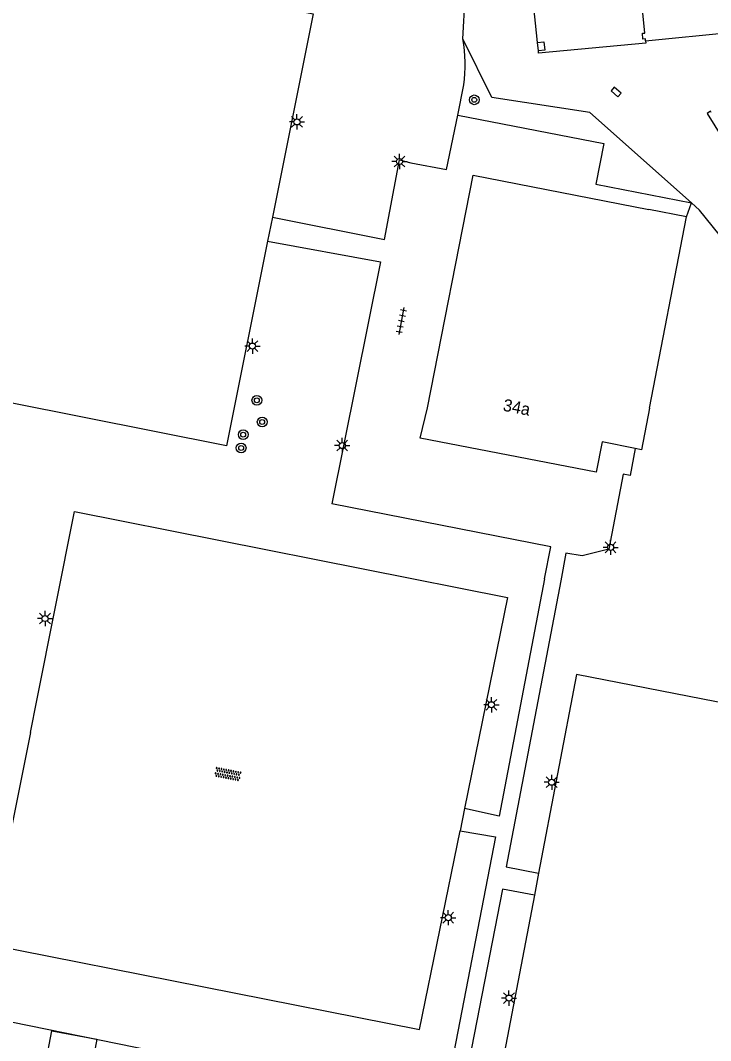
# Model space of a CAD drawing. Extents: x 131000 to 133013, y 393000 to 396501.
# Drawn here: x 132656.6 to 132713.3, y 394758.4 to 394842.2 of the extents above; entities that cross this region are included whole.
import ezdxf

# ---------------------------------------------------------------- set-up
doc = ezdxf.new("R2010")
doc.units = 0
for name, color, linetype in [('gg-afsc-hekwerk', 7, 'Continuous'), ('gg-afsc-muur', 7, 'Continuous'), ('gg-anno-huisnummerreeks BGT', 7, 'Continuous'), ('gg-bbg-hoofdgebouw', 7, 'Continuous'), ('gg-bbg-luifel en loopbrug', 7, 'Continuous'), ('gg-bbg-onder overbouw', 7, 'Continuous'), ('gg-bbg-pand overbouw', 7, 'Continuous'), ('gg-bbg-pilaar onder overbouw', 7, 'Continuous'), ('gg-bbg-pilaar pand', 7, 'Continuous'), ('gg-knt-onverhard', 7, 'Continuous'), ('gg-knt-verharding', 7, 'Continuous'), ('gt-grn-vlakafsluiter', 7, 'Continuous'), ('gt-symb-boom', 7, 'Continuous'), ('gt-symb-kolk', 7, 'Continuous'), ('gt-symb-lichtmast', 7, 'Continuous'), ('gt-symb-overige verharding', 7, 'Continuous'), ('gt-symb-tegel verharding', 7, 'Continuous')]:
    doc.layers.add(name, color=color, linetype=linetype)

# ---------------------------------------------------------------- blocks, each defined once
blk = doc.blocks.new('gt0-LMAST')
at = {"layer": 'gt-symb-lichtmast'}
for p, q in [((-0.182, 0.173), (-0.447, 0.438)), ((-0.005, 0.246), (-0.005, 0.621)), ((0.172, 0.173), (0.437, 0.438)), ((-0.255, -0.004), (-0.63, -0.004)), ((-0.182, -0.181), (-0.447, -0.446)), ((-0.005, -0.254), (-0.005, -0.629)), ((0.437, -0.446), (0.172, -0.181)), ((0.245, -0.004), (0.62, -0.004))]:
    blk.add_line(p, q, dxfattribs=at)
blk.add_circle((-0.005, -0.004), 0.25, dxfattribs=at)
blk = doc.blocks.new('gt0-KOLK')
at = {"layer": 'gt-symb-kolk'}
blk.add_lwpolyline([(0, 0), (0.375, 0), (0.375, 0.4), (-0.375, 0.4), (-0.375, 0), (0, 0)], dxfattribs=at)
blk = doc.blocks.new('gt0-TEG1')
at = {"layer": 'gt-symb-tegel verharding'}
for p, q in [((-1.125, 0), (1.125, 0)), ((-0.9, -0.25), (-0.9, 0.25)), ((-0.45, -0.25), (-0.45, 0.25)), ((0, -0.25), (0, 0.25)), ((0.45, -0.25), (0.45, 0.25)), ((0.9, -0.25), (0.9, 0.25))]:
    blk.add_line(p, q, dxfattribs=at)
blk = doc.blocks.new('gt0-BOOM')
at = {"layer": 'gt-symb-boom'}
for radius in [0.4, 0.2]:
    blk.add_circle((0, 0), radius, dxfattribs=at)
blk = doc.blocks.new('gt0-OVH')
at = {"layer": 'gt-symb-overige verharding'}
for points in [[(-0.972, 0.298), (-0.967, 0.308), (-0.965, 0.319), (-0.966, 0.33), (-0.971, 0.34), (-0.978, 0.348), (-0.988, 0.353), (-0.999, 0.355), (-1.01, 0.354), (-1.02, 0.349), (-1.028, 0.342), (-1.033, 0.332), (-1.035, 0.321), (-1.034, 0.31), (-1.029, 0.3), (-1.022, 0.292), (-1.012, 0.287), (-1.001, 0.285), (-0.99, 0.286), (-0.98, 0.291)], [(-0.872, 0.106), (-0.867, 0.116), (-0.865, 0.126), (-0.866, 0.137), (-0.871, 0.147), (-0.878, 0.156), (-0.888, 0.161), (-0.899, 0.163), (-0.91, 0.162), (-0.92, 0.157), (-0.928, 0.15), (-0.933, 0.14), (-0.935, 0.129), (-0.934, 0.118), (-0.929, 0.108), (-0.922, 0.1), (-0.912, 0.095), (-0.901, 0.092), (-0.89, 0.094), (-0.88, 0.098)], [(-0.772, 0.298), (-0.767, 0.308), (-0.765, 0.319), (-0.766, 0.33), (-0.771, 0.34), (-0.778, 0.348), (-0.788, 0.353), (-0.799, 0.355), (-0.81, 0.354), (-0.82, 0.349), (-0.828, 0.342), (-0.833, 0.332), (-0.835, 0.321), (-0.834, 0.31), (-0.829, 0.3), (-0.822, 0.292), (-0.812, 0.287), (-0.801, 0.285), (-0.79, 0.286), (-0.78, 0.291)], [(-0.672, 0.106), (-0.667, 0.116), (-0.665, 0.126), (-0.666, 0.137), (-0.671, 0.147), (-0.678, 0.156), (-0.688, 0.161), (-0.699, 0.163), (-0.71, 0.162), (-0.72, 0.157), (-0.728, 0.15), (-0.733, 0.14), (-0.735, 0.129), (-0.734, 0.118), (-0.729, 0.108), (-0.722, 0.1), (-0.712, 0.095), (-0.701, 0.092), (-0.69, 0.094), (-0.68, 0.098)], [(-0.572, 0.298), (-0.567, 0.308), (-0.565, 0.319), (-0.566, 0.33), (-0.571, 0.34), (-0.578, 0.348), (-0.588, 0.353), (-0.599, 0.355), (-0.61, 0.354), (-0.62, 0.349), (-0.628, 0.342), (-0.633, 0.332), (-0.635, 0.321), (-0.634, 0.31), (-0.629, 0.3), (-0.622, 0.292), (-0.612, 0.287), (-0.601, 0.285), (-0.59, 0.286), (-0.58, 0.291)], [(-0.472, 0.106), (-0.467, 0.116), (-0.465, 0.126), (-0.466, 0.137), (-0.471, 0.147), (-0.478, 0.156), (-0.488, 0.161), (-0.499, 0.163), (-0.51, 0.162), (-0.52, 0.157), (-0.528, 0.15), (-0.533, 0.14), (-0.535, 0.129), (-0.534, 0.118), (-0.529, 0.108), (-0.522, 0.1), (-0.512, 0.095), (-0.501, 0.092), (-0.49, 0.094), (-0.48, 0.098)], [(-0.372, 0.298), (-0.367, 0.308), (-0.365, 0.319), (-0.366, 0.33), (-0.371, 0.34), (-0.378, 0.348), (-0.388, 0.353), (-0.399, 0.355), (-0.41, 0.354), (-0.42, 0.349), (-0.428, 0.342), (-0.433, 0.332), (-0.435, 0.321), (-0.434, 0.31), (-0.429, 0.3), (-0.422, 0.292), (-0.412, 0.287), (-0.401, 0.285), (-0.39, 0.286), (-0.38, 0.291)], [(-0.272, 0.106), (-0.267, 0.116), (-0.265, 0.126), (-0.266, 0.137), (-0.271, 0.147), (-0.278, 0.156), (-0.288, 0.161), (-0.299, 0.163), (-0.31, 0.162), (-0.32, 0.157), (-0.328, 0.15), (-0.333, 0.14), (-0.335, 0.129), (-0.334, 0.118), (-0.329, 0.108), (-0.322, 0.1), (-0.312, 0.095), (-0.301, 0.092), (-0.29, 0.094), (-0.28, 0.098)], [(-0.172, 0.298), (-0.167, 0.308), (-0.165, 0.319), (-0.166, 0.33), (-0.171, 0.34), (-0.178, 0.348), (-0.188, 0.353), (-0.199, 0.355), (-0.21, 0.354), (-0.22, 0.349), (-0.228, 0.342), (-0.233, 0.332), (-0.235, 0.321), (-0.234, 0.31), (-0.229, 0.3), (-0.222, 0.292), (-0.212, 0.287), (-0.201, 0.285), (-0.19, 0.286), (-0.18, 0.291)], [(-0.072, 0.106), (-0.067, 0.116), (-0.065, 0.126), (-0.066, 0.137), (-0.071, 0.147), (-0.078, 0.156), (-0.088, 0.161), (-0.099, 0.163), (-0.11, 0.162), (-0.12, 0.157), (-0.128, 0.15), (-0.133, 0.14), (-0.135, 0.129), (-0.134, 0.118), (-0.129, 0.108), (-0.122, 0.1), (-0.112, 0.095), (-0.101, 0.092), (-0.09, 0.094), (-0.08, 0.098)], [(0.028, 0.298), (0.033, 0.308), (0.035, 0.319), (0.034, 0.33), (0.029, 0.34), (0.022, 0.348), (0.012, 0.353), (0.001, 0.355), (-0.01, 0.354), (-0.02, 0.349), (-0.028, 0.342), (-0.033, 0.332), (-0.035, 0.321), (-0.034, 0.31), (-0.029, 0.3), (-0.022, 0.292), (-0.012, 0.287), (-0.001, 0.285), (0.01, 0.286), (0.02, 0.291)], [(0.128, 0.106), (0.133, 0.116), (0.135, 0.126), (0.134, 0.137), (0.129, 0.147), (0.122, 0.156), (0.112, 0.161), (0.101, 0.163), (0.09, 0.162), (0.08, 0.157), (0.072, 0.15), (0.067, 0.14), (0.065, 0.129), (0.066, 0.118), (0.071, 0.108), (0.078, 0.1), (0.088, 0.095), (0.099, 0.092), (0.11, 0.094), (0.12, 0.098)], [(0.228, 0.298), (0.233, 0.308), (0.235, 0.319), (0.234, 0.33), (0.229, 0.34), (0.222, 0.348), (0.212, 0.353), (0.201, 0.355), (0.19, 0.354), (0.18, 0.349), (0.172, 0.342), (0.167, 0.332), (0.165, 0.321), (0.166, 0.31), (0.171, 0.3), (0.178, 0.292), (0.188, 0.287), (0.199, 0.285), (0.21, 0.286), (0.22, 0.291)], [(0.328, 0.106), (0.333, 0.116), (0.335, 0.126), (0.334, 0.137), (0.329, 0.147), (0.322, 0.156), (0.312, 0.161), (0.301, 0.163), (0.29, 0.162), (0.28, 0.157), (0.272, 0.15), (0.267, 0.14), (0.265, 0.129), (0.266, 0.118), (0.271, 0.108), (0.278, 0.1), (0.288, 0.095), (0.299, 0.092), (0.31, 0.094), (0.32, 0.098)], [(0.428, 0.298), (0.433, 0.308), (0.435, 0.319), (0.434, 0.33), (0.429, 0.34), (0.422, 0.348), (0.412, 0.353), (0.401, 0.355), (0.39, 0.354), (0.38, 0.349), (0.372, 0.342), (0.367, 0.332), (0.365, 0.321), (0.366, 0.31), (0.371, 0.3), (0.378, 0.292), (0.388, 0.287), (0.399, 0.285), (0.41, 0.286), (0.42, 0.291)], [(0.528, 0.106), (0.533, 0.116), (0.535, 0.126), (0.534, 0.137), (0.529, 0.147), (0.522, 0.156), (0.512, 0.161), (0.501, 0.163), (0.49, 0.162), (0.48, 0.157), (0.472, 0.15), (0.467, 0.14), (0.465, 0.129), (0.466, 0.118), (0.471, 0.108), (0.478, 0.1), (0.488, 0.095), (0.499, 0.092), (0.51, 0.094), (0.52, 0.098)], [(0.628, 0.298), (0.633, 0.308), (0.635, 0.319), (0.634, 0.33), (0.629, 0.34), (0.622, 0.348), (0.612, 0.353), (0.601, 0.355), (0.59, 0.354), (0.58, 0.349), (0.572, 0.342), (0.567, 0.332), (0.565, 0.321), (0.566, 0.31), (0.571, 0.3), (0.578, 0.292), (0.588, 0.287), (0.599, 0.285), (0.61, 0.286), (0.62, 0.291)], [(0.728, 0.106), (0.733, 0.116), (0.735, 0.126), (0.734, 0.137), (0.729, 0.147), (0.722, 0.156), (0.712, 0.161), (0.701, 0.163), (0.69, 0.162), (0.68, 0.157), (0.672, 0.15), (0.667, 0.14), (0.665, 0.129), (0.666, 0.118), (0.671, 0.108), (0.678, 0.1), (0.688, 0.095), (0.699, 0.092), (0.71, 0.094), (0.72, 0.098)], [(0.828, 0.298), (0.833, 0.308), (0.835, 0.319), (0.834, 0.33), (0.829, 0.34), (0.822, 0.348), (0.812, 0.353), (0.801, 0.355), (0.79, 0.354), (0.78, 0.349), (0.772, 0.342), (0.767, 0.332), (0.765, 0.321), (0.766, 0.31), (0.771, 0.3), (0.778, 0.292), (0.788, 0.287), (0.799, 0.285), (0.81, 0.286), (0.82, 0.291)], [(0.928, 0.106), (0.933, 0.116), (0.935, 0.126), (0.934, 0.137), (0.929, 0.147), (0.922, 0.156), (0.912, 0.161), (0.901, 0.163), (0.89, 0.162), (0.88, 0.157), (0.872, 0.15), (0.867, 0.14), (0.865, 0.129), (0.866, 0.118), (0.871, 0.108), (0.878, 0.1), (0.888, 0.095), (0.899, 0.092), (0.91, 0.094), (0.92, 0.098)], [(1.028, 0.298), (1.033, 0.308), (1.035, 0.319), (1.034, 0.33), (1.029, 0.34), (1.022, 0.348), (1.012, 0.353), (1.001, 0.355), (0.99, 0.354), (0.98, 0.349), (0.972, 0.342), (0.967, 0.332), (0.965, 0.321), (0.966, 0.31), (0.971, 0.3), (0.978, 0.292), (0.988, 0.287), (0.999, 0.285), (1.01, 0.286), (1.02, 0.291)], [(-0.972, -0.142), (-0.967, -0.132), (-0.965, -0.121), (-0.966, -0.11), (-0.971, -0.1), (-0.978, -0.092), (-0.988, -0.087), (-0.999, -0.085), (-1.01, -0.086), (-1.02, -0.091), (-1.028, -0.098), (-1.033, -0.108), (-1.035, -0.119), (-1.034, -0.13), (-1.029, -0.14), (-1.022, -0.148), (-1.012, -0.153), (-1.001, -0.155), (-0.99, -0.154), (-0.98, -0.149)], [(-0.872, -0.334), (-0.867, -0.324), (-0.865, -0.314), (-0.866, -0.303), (-0.871, -0.293), (-0.878, -0.284), (-0.888, -0.279), (-0.899, -0.277), (-0.91, -0.278), (-0.92, -0.283), (-0.928, -0.29), (-0.933, -0.3), (-0.935, -0.311), (-0.934, -0.322), (-0.929, -0.332), (-0.922, -0.34), (-0.912, -0.345), (-0.901, -0.348), (-0.89, -0.346), (-0.88, -0.342)], [(-0.772, -0.142), (-0.767, -0.132), (-0.765, -0.121), (-0.766, -0.11), (-0.771, -0.1), (-0.778, -0.092), (-0.788, -0.087), (-0.799, -0.085), (-0.81, -0.086), (-0.82, -0.091), (-0.828, -0.098), (-0.833, -0.108), (-0.835, -0.119), (-0.834, -0.13), (-0.829, -0.14), (-0.822, -0.148), (-0.812, -0.153), (-0.801, -0.155), (-0.79, -0.154), (-0.78, -0.149)], [(-0.672, -0.334), (-0.667, -0.324), (-0.665, -0.314), (-0.666, -0.303), (-0.671, -0.293), (-0.678, -0.284), (-0.688, -0.279), (-0.699, -0.277), (-0.71, -0.278), (-0.72, -0.283), (-0.728, -0.29), (-0.733, -0.3), (-0.735, -0.311), (-0.734, -0.322), (-0.729, -0.332), (-0.722, -0.34), (-0.712, -0.345), (-0.701, -0.348), (-0.69, -0.346), (-0.68, -0.342)], [(-0.572, -0.142), (-0.567, -0.132), (-0.565, -0.121), (-0.566, -0.11), (-0.571, -0.1), (-0.578, -0.092), (-0.588, -0.087), (-0.599, -0.085), (-0.61, -0.086), (-0.62, -0.091), (-0.628, -0.098), (-0.633, -0.108), (-0.635, -0.119), (-0.634, -0.13), (-0.629, -0.14), (-0.622, -0.148), (-0.612, -0.153), (-0.601, -0.155), (-0.59, -0.154), (-0.58, -0.149)], [(-0.472, -0.334), (-0.467, -0.324), (-0.465, -0.314), (-0.466, -0.303), (-0.471, -0.293), (-0.478, -0.284), (-0.488, -0.279), (-0.499, -0.277), (-0.51, -0.278), (-0.52, -0.283), (-0.528, -0.29), (-0.533, -0.3), (-0.535, -0.311), (-0.534, -0.322), (-0.529, -0.332), (-0.522, -0.34), (-0.512, -0.345), (-0.501, -0.348), (-0.49, -0.346), (-0.48, -0.342)], [(-0.372, -0.142), (-0.367, -0.132), (-0.365, -0.121), (-0.366, -0.11), (-0.371, -0.1), (-0.378, -0.092), (-0.388, -0.087), (-0.399, -0.085), (-0.41, -0.086), (-0.42, -0.091), (-0.428, -0.098), (-0.433, -0.108), (-0.435, -0.119), (-0.434, -0.13), (-0.429, -0.14), (-0.422, -0.148), (-0.412, -0.153), (-0.401, -0.155), (-0.39, -0.154), (-0.38, -0.149)], [(-0.272, -0.334), (-0.267, -0.324), (-0.265, -0.314), (-0.266, -0.303), (-0.271, -0.293), (-0.278, -0.284), (-0.288, -0.279), (-0.299, -0.277), (-0.31, -0.278), (-0.32, -0.283), (-0.328, -0.29), (-0.333, -0.3), (-0.335, -0.311), (-0.334, -0.322), (-0.329, -0.332), (-0.322, -0.34), (-0.312, -0.345), (-0.301, -0.348), (-0.29, -0.346), (-0.28, -0.342)], [(-0.172, -0.142), (-0.167, -0.132), (-0.165, -0.121), (-0.166, -0.11), (-0.171, -0.1), (-0.178, -0.092), (-0.188, -0.087), (-0.199, -0.085), (-0.21, -0.086), (-0.22, -0.091), (-0.228, -0.098), (-0.233, -0.108), (-0.235, -0.119), (-0.234, -0.13), (-0.229, -0.14), (-0.222, -0.148), (-0.212, -0.153), (-0.201, -0.155), (-0.19, -0.154), (-0.18, -0.149)], [(-0.072, -0.334), (-0.067, -0.324), (-0.065, -0.314), (-0.066, -0.303), (-0.071, -0.293), (-0.078, -0.284), (-0.088, -0.279), (-0.099, -0.277), (-0.11, -0.278), (-0.12, -0.283), (-0.128, -0.29), (-0.133, -0.3), (-0.135, -0.311), (-0.134, -0.322), (-0.129, -0.332), (-0.122, -0.34), (-0.112, -0.345), (-0.101, -0.348), (-0.09, -0.346), (-0.08, -0.342)], [(0.028, -0.142), (0.033, -0.132), (0.035, -0.121), (0.034, -0.11), (0.029, -0.1), (0.022, -0.092), (0.012, -0.087), (0.001, -0.085), (-0.01, -0.086), (-0.02, -0.091), (-0.028, -0.098), (-0.033, -0.108), (-0.035, -0.119), (-0.034, -0.13), (-0.029, -0.14), (-0.022, -0.148), (-0.012, -0.153), (-0.001, -0.155), (0.01, -0.154), (0.02, -0.149)], [(0.128, -0.334), (0.133, -0.324), (0.135, -0.314), (0.134, -0.303), (0.129, -0.293), (0.122, -0.284), (0.112, -0.279), (0.101, -0.277), (0.09, -0.278), (0.08, -0.283), (0.072, -0.29), (0.067, -0.3), (0.065, -0.311), (0.066, -0.322), (0.071, -0.332), (0.078, -0.34), (0.088, -0.345), (0.099, -0.348), (0.11, -0.346), (0.12, -0.342)], [(0.228, -0.142), (0.233, -0.132), (0.235, -0.121), (0.234, -0.11), (0.229, -0.1), (0.222, -0.092), (0.212, -0.087), (0.201, -0.085), (0.19, -0.086), (0.18, -0.091), (0.172, -0.098), (0.167, -0.108), (0.165, -0.119), (0.166, -0.13), (0.171, -0.14), (0.178, -0.148), (0.188, -0.153), (0.199, -0.155), (0.21, -0.154), (0.22, -0.149)], [(0.328, -0.334), (0.333, -0.324), (0.335, -0.314), (0.334, -0.303), (0.329, -0.293), (0.322, -0.284), (0.312, -0.279), (0.301, -0.277), (0.29, -0.278), (0.28, -0.283), (0.272, -0.29), (0.267, -0.3), (0.265, -0.311), (0.266, -0.322), (0.271, -0.332), (0.278, -0.34), (0.288, -0.345), (0.299, -0.348), (0.31, -0.346), (0.32, -0.342)], [(0.428, -0.142), (0.433, -0.132), (0.435, -0.121), (0.434, -0.11), (0.429, -0.1), (0.422, -0.092), (0.412, -0.087), (0.401, -0.085), (0.39, -0.086), (0.38, -0.091), (0.372, -0.098), (0.367, -0.108), (0.365, -0.119), (0.366, -0.13), (0.371, -0.14), (0.378, -0.148), (0.388, -0.153), (0.399, -0.155), (0.41, -0.154), (0.42, -0.149)], [(0.528, -0.334), (0.533, -0.324), (0.535, -0.314), (0.534, -0.303), (0.529, -0.293), (0.522, -0.284), (0.512, -0.279), (0.501, -0.277), (0.49, -0.278), (0.48, -0.283), (0.472, -0.29), (0.467, -0.3), (0.465, -0.311), (0.466, -0.322), (0.471, -0.332), (0.478, -0.34), (0.488, -0.345), (0.499, -0.348), (0.51, -0.346), (0.52, -0.342)], [(0.628, -0.142), (0.633, -0.132), (0.635, -0.121), (0.634, -0.11), (0.629, -0.1), (0.622, -0.092), (0.612, -0.087), (0.601, -0.085), (0.59, -0.086), (0.58, -0.091), (0.572, -0.098), (0.567, -0.108), (0.565, -0.119), (0.566, -0.13), (0.571, -0.14), (0.578, -0.148), (0.588, -0.153), (0.599, -0.155), (0.61, -0.154), (0.62, -0.149)], [(0.728, -0.334), (0.733, -0.324), (0.735, -0.314), (0.734, -0.303), (0.729, -0.293), (0.722, -0.284), (0.712, -0.279), (0.701, -0.277), (0.69, -0.278), (0.68, -0.283), (0.672, -0.29), (0.667, -0.3), (0.665, -0.311), (0.666, -0.322), (0.671, -0.332), (0.678, -0.34), (0.688, -0.345), (0.699, -0.348), (0.71, -0.346), (0.72, -0.342)], [(0.828, -0.142), (0.833, -0.132), (0.835, -0.121), (0.834, -0.11), (0.829, -0.1), (0.822, -0.092), (0.812, -0.087), (0.801, -0.085), (0.79, -0.086), (0.78, -0.091), (0.772, -0.098), (0.767, -0.108), (0.765, -0.119), (0.766, -0.13), (0.771, -0.14), (0.778, -0.148), (0.788, -0.153), (0.799, -0.155), (0.81, -0.154), (0.82, -0.149)], [(0.928, -0.334), (0.933, -0.324), (0.935, -0.314), (0.934, -0.303), (0.929, -0.293), (0.922, -0.284), (0.912, -0.279), (0.901, -0.277), (0.89, -0.278), (0.88, -0.283), (0.872, -0.29), (0.867, -0.3), (0.865, -0.311), (0.866, -0.322), (0.871, -0.332), (0.878, -0.34), (0.888, -0.345), (0.899, -0.348), (0.91, -0.346), (0.92, -0.342)], [(1.028, -0.142), (1.033, -0.132), (1.035, -0.121), (1.034, -0.11), (1.029, -0.1), (1.022, -0.092), (1.012, -0.087), (1.001, -0.085), (0.99, -0.086), (0.98, -0.091), (0.972, -0.098), (0.967, -0.108), (0.965, -0.119), (0.966, -0.13), (0.971, -0.14), (0.978, -0.148), (0.988, -0.153), (0.999, -0.155), (1.01, -0.154), (1.02, -0.149)]]:
    blk.add_lwpolyline(points, close=True, dxfattribs=at)

msp = doc.modelspace()

# ---------------------------------------------------------------- linework, layer by layer
at = {"layer": 'gg-afsc-hekwerk'}
for p, q in [((132692.914, 394840.677), (132693.648, 394854.662)), ((132677.254, 394826.026), (132676.862, 394824.067)), ((132657.371, 394783.698), (132657.896, 394786.32)), ((132693.042, 394777.439), (132692.669, 394775.606)), ((132699.123, 394772.146), (132698.776, 394770.328))]:
    msp.add_line(p, q, dxfattribs=at)
for points in [[(132676.862, 394824.067), (132673.494, 394807.245), (132620.352, 394817.822), (132627.467, 394853.366), (132680.598, 394842.731), (132677.254, 394826.026)], [(132711.685, 394827.2), (132703.342, 394834.622), (132695.273, 394835.853), (132692.914, 394840.677)], [(132722.007, 394814.642), (132712.351, 394826.608), (132711.685, 394827.2)], [(132657.896, 394786.32), (132661.008, 394801.84), (132696.574, 394794.795), (132693.042, 394777.439)], [(132734.543, 394764.512), (132737.861, 394781.492), (132702.235, 394788.453), (132699.123, 394772.146)], [(132657.371, 394783.698), (132653.885, 394766.314), (132689.35, 394759.3), (132692.669, 394775.606)], [(132698.776, 394770.328), (132695.444, 394752.871), (132730.97, 394746.228), (132734.208, 394762.8)]]:
    msp.add_lwpolyline(points, dxfattribs=at)
at = {"layer": 'gg-afsc-muur'}
msp.add_lwpolyline([(132713.299, 394834.643), (132713.245, 394834.729), (132712.961, 394834.551), (132714.244, 394832.511), (132714.532, 394832.683)], dxfattribs=at)
at = {"layer": 'gg-bbg-hoofdgebouw'}
for p, q in [((132711.264, 394826.058), (132708.18, 394826.66)), ((132708.235, 394810.341), (132711.264, 394826.058))]:
    msp.add_line(p, q, dxfattribs=at)
for points in [[(132707.915, 394840.512), (132715.059, 394841.232), (132715.464, 394837.212), (132717.702, 394837.438)], [(132690.01, 394810.36), (132693.74, 394829.48), (132708.18, 394826.66)], [(132707.071, 394807.014), (132704.355, 394807.561), (132703.858, 394805.093), (132689.393, 394807.873), (132690.01, 394810.36)], [(132708.235, 394810.341), (132707.574, 394806.913), (132707.071, 394807.014)]]:
    msp.add_lwpolyline(points, dxfattribs=at)
at = {"layer": 'gg-bbg-luifel en loopbrug'}
msp.add_lwpolyline([(132658.611, 394756.434), (132659.128, 394759.193), (132662.84, 394758.496), (132661.901, 394753.487)], dxfattribs=at)
at = {"layer": 'gg-bbg-onder overbouw'}
msp.add_lwpolyline([(132707.915, 394840.512), (132707.898, 394840.681), (132707.692, 394840.66), (132707.653, 394841.138), (132707.85, 394841.158), (132706.387, 394856.116), (132698.557, 394855.327), (132695.049, 394890.188), (132694.034, 394890.083)], dxfattribs=at)
at = {"layer": 'gg-bbg-pand overbouw'}
for p, q in [((132699.034, 394840.388), (132698.234, 394848.352)), ((132699.123, 394839.499), (132699.106, 394839.694))]:
    msp.add_line(p, q, dxfattribs=at)
msp.add_lwpolyline([(132707.915, 394840.512), (132707.932, 394840.322), (132699.123, 394839.499)], dxfattribs=at)
at = {"layer": 'gg-bbg-pilaar onder overbouw'}
msp.add_lwpolyline([(132699.034, 394840.388), (132699.564, 394840.443), (132699.636, 394839.749), (132699.106, 394839.694)], dxfattribs=at)
at = {"layer": 'gg-bbg-pilaar pand'}
msp.add_line((132699.106, 394839.694), (132699.034, 394840.388), dxfattribs=at)
at = {"layer": 'gg-knt-onverhard'}
msp.add_lwpolyline([(132707.071, 394807.014), (132706.652, 394804.799), (132706.062, 394804.92)], dxfattribs=at)
at = {"layer": 'gg-knt-verharding'}
msp.add_line((132692.488, 394834.411), (132692.974, 394836.905), dxfattribs=at)
for points in [[(132688.617, 394830.506), (132691.565, 394829.95), (132692.488, 394834.411)], [(132692.488, 394834.411), (132704.488, 394832.075), (132703.837, 394828.731), (132711.685, 394827.2)], [(132677.254, 394826.026), (132686.478, 394824.186), (132687.698, 394830.736), (132688.617, 394830.506)], [(132676.862, 394824.067), (132686.138, 394822.361), (132682.139, 394802.49)], [(132706.062, 394804.92), (132704.907, 394798.752), (132702.707, 394798.214)], [(132699.615, 394796.332), (132700.129, 394798.956), (132682.139, 394802.49)], [(132702.707, 394798.214), (132701.371, 394798.417), (132700.941, 394796.165)], [(132699.615, 394796.332), (132695.894, 394776.821), (132693.042, 394777.439)], [(132700.941, 394796.165), (132696.451, 394772.656), (132699.123, 394772.146)], [(132692.669, 394775.606), (132695.592, 394775.109), (132691.839, 394755.726), (132692.09, 394753.228), (132695.705, 394748.061), (132695.032, 394743.762)], [(132698.776, 394770.328), (132696.165, 394770.826), (132693.199, 394755.66), (132693.385, 394753.691), (132697.1, 394748.311), (132696.349, 394743.511)]]:
    msp.add_lwpolyline(points, dxfattribs=at)
msp.add_arc((132680.832, 394838.598), 12.259, 352.06036, 9.76226, dxfattribs=at)
at = {"layer": 'gt-grn-vlakafsluiter'}
msp.add_line((132711.264, 394826.058), (132711.685, 394827.2), dxfattribs=at)
msp.add_lwpolyline([(132635.079, 394764.147), (132686.72, 394753.62), (132685.149, 394745.644)], dxfattribs=at)

# ---------------------------------------------------------------- block references
at = {"layer": 'gt-symb-boom'}
for p in [(132693.841, 394835.672), (132675.98, 394810.986), (132676.418, 394809.208), (132674.858, 394808.166), (132674.688, 394807.072)]:
    msp.add_blockref('gt0-BOOM', p, dxfattribs=at)
at = {"layer": 'gt-symb-kolk', "rotation": -41.919064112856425}
msp.add_blockref('gt0-KOLK', (132705.353, 394836.165), dxfattribs=at)
at = {"layer": 'gt-symb-lichtmast'}
for p in [(132679.282, 394833.863), (132687.703, 394830.609), (132675.618, 394815.445), (132683.001, 394807.271), (132705.046, 394798.908), (132658.581, 394793.062), (132695.253, 394785.978), (132700.207, 394779.607), (132691.706, 394768.484), (132696.695, 394761.878)]:
    msp.add_blockref('gt0-LMAST', p, dxfattribs=at)
at = {"layer": 'gt-symb-overige verharding', "rotation": -10.894182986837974}
msp.add_blockref('gt0-OVH', (132673.6, 394780.268), dxfattribs=at)
at = {"layer": 'gt-symb-tegel verharding', "rotation": -100.95043426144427}
msp.add_blockref('gt0-TEG1', (132687.849, 394817.51), dxfattribs=at)

# ---------------------------------------------------------------- texts
at = {"layer": 'gg-anno-huisnummerreeks BGT'}
msp.add_text('34a', height=1, rotation=349.1, dxfattribs=at).set_placement((132696.142, 394810.14))

doc.saveas('drawing.dxf')
